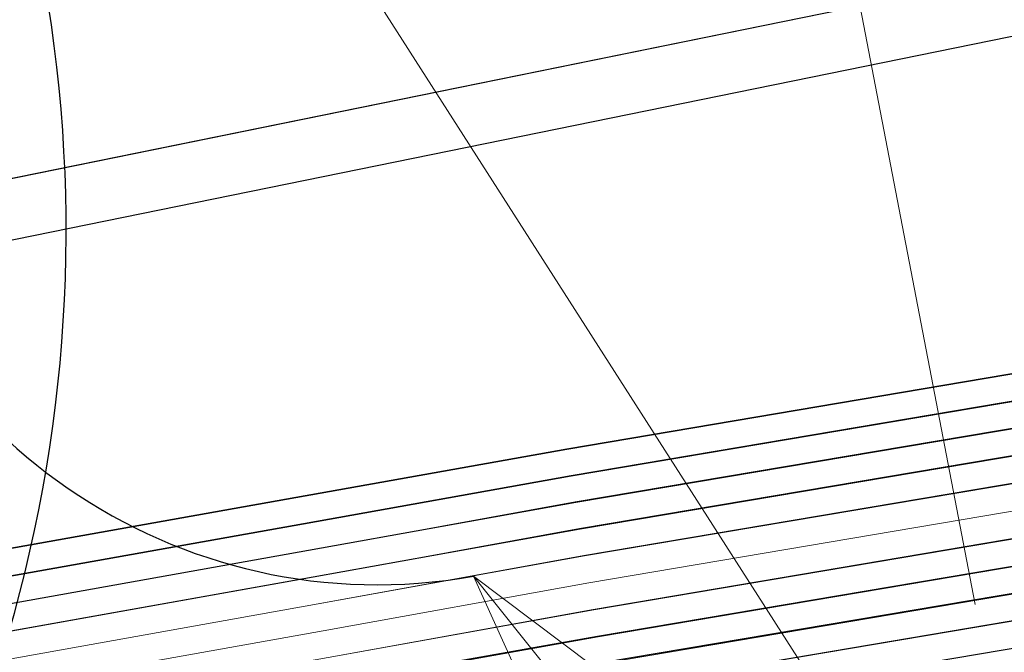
# Model space of a CAD drawing. Header units: metres. Extents: x -502 to 161, y -108 to 174.
# Tile 509 of 656: x -60.44 to -58.63, y -14.37 to -13.21. Entities that reach past the tile are written whole.
import ezdxf

# ---------------------------------------------------------------- set-up
doc = ezdxf.new("R2010")
doc.units = ezdxf.units.M
doc.header["$LTSCALE"] = 0.1
for name, color, linetype in [('BRI31-005.05-5p02-Koordinierung Lageplan 4. BA ZOB West 2022-06-15', 7, 'Continuous'), ('BRI31-005.06-5f07-Koordinierung Lageplan 4. BA ZOB Fernbusbahnh', 7, 'Continuous'), ('BRI31-005.07-5f08-Koordinierung Lageplan 4. BA Radstation - Seeterrasse 2023-05-31', 7, 'Continuous'), ('BRI32-005.02-5f05-Koordinierung Schemaplan 4 BA ZOB Teilbereich', 7, 'Continuous'), ('BRI32-005.03-5f06-Koordinierung Schemaplan 4 BA ZOB Teilbereich 2 Ost - Bahnhofsallee 2023-01-21', 7, 'Continuous')]:
    doc.layers.add(name, color=color, linetype=linetype)

# ---------------------------------------------------------------- blocks, each defined once
blk = doc.blocks.new('ALG_00093')
at = {"color": 1, "linetype": 'Continuous', "lineweight": 9, "true_color": 0xff0000, "transparency": 33554687, "flags": 128}
blk.add_lwpolyline([(0, 0), (0.3773, 0.09625), (0.3773, -0.09625), (0, 0)], dxfattribs=at)

msp = doc.modelspace()

# ---------------------------------------------------------------- linework, layer by layer
at = {"layer": 'BRI31-005.05-5p02-Koordinierung Lageplan 4. BA ZOB West 2022-06-15', "color": 6, "linetype": 'Continuous', "lineweight": 25, "true_color": 0xff00ff, "transparency": 33554687, "flags": 128}
for points in [[(-12.8197, -7.1584), (-13.0948, -7.1684), (-17.6753, -7.3484), (-25.0233, -7.7685), (-29.4119, -8.0888), (-36.588, -9.7298), (-36.8022, -9.7791), (-48.761, -11.229), (-54.8582, -12.3594), (-60.5568, -13.5195), (-72.2392, -15.9794), (-83.9386, -18.0493), (-95.7552, -20.2994), (-107.5641, -22.6294), (-119.3715, -24.8394), (-124.8625, -26.009), (-126.093, -26.1489), (-127.2478, -26.3291), (-138.8097, -28.3993), (-150.5411, -30.6494), (-156.6329, -31.8278), (-162.3974, -31.1788), (-174.3003, -29.339)], [(-174.3171, -29.4477), (-162.412, -31.2879), (-156.6285, -31.939), (-150.5203, -30.7574), (-138.7897, -28.5075), (-127.2296, -26.4376), (-126.0783, -26.2579), (-124.8448, -26.1177), (-119.3499, -24.9473), (-107.5433, -22.7374), (-95.7342, -20.4074), (-83.9188, -18.1575), (-72.2182, -16.0874), (-60.5345, -13.6272), (-54.8372, -12.4674), (-48.7444, -11.3378), (-36.7832, -9.8876), (-36.5634, -9.837), (-29.3955, -8.1979), (-25.0161, -7.8783), (-17.67, -7.4583), (-13.0906, -7.2783), (-12.8157, -7.2683)]]:
    msp.add_lwpolyline(points, dxfattribs=at)
at = {"layer": 'BRI31-005.05-5p02-Koordinierung Lageplan 4. BA ZOB West 2022-06-15', "color": 190, "linetype": 'Continuous', "lineweight": 35, "true_color": 0x7f00ff, "transparency": 33554687, "flags": 128}
for points in [[(-55.7007, -13.3634), (-59.4327, -13.9934), (-61.4087, -14.3464), (-62.2647, -14.4984), (-62.6667, -14.5974), (-62.8907, -14.7334), (-63.5967, -15.2334), (-64.4177, -15.8004), (-64.8657, -15.8864), (-69.7037, -16.7484), (-75.4637, -17.6884), (-81.7337, -18.6534), (-88.9077, -20.0034), (-93.6827, -20.7334), (-98.9647, -21.6334), (-104.5957, -22.9234), (-121.8907, -26.2934), (-126.8117, -27.2034), (-150.4477, -31.7134), (-157.1307, -33.0134), (-162.7687, -32.1234), (-174.7807, -30.4434), (-178.1477, -29.6134), (-179.1357, -29.4334)], [(-55.6927, -13.4124), (-59.4247, -14.0424), (-59.9157, -14.1304), (-61.3997, -14.3954), (-62.2547, -14.5474), (-62.6477, -14.6444), (-62.8637, -14.7754), (-63.5677, -15.2744), (-64.3977, -15.8474), (-64.8567, -15.9354), (-69.6957, -16.7974), (-75.4547, -17.7374), (-81.7247, -18.7024), (-88.8997, -20.0524), (-93.6747, -20.7824), (-98.9547, -21.6824)]]:
    msp.add_lwpolyline(points, dxfattribs=at)
at = {"layer": 'BRI31-005.05-5p02-Koordinierung Lageplan 4. BA ZOB West 2022-06-15', "color": 250, "linetype": 'Continuous', "lineweight": 25, "true_color": 0x333333, "transparency": 33554687, "flags": 128}
for points in [[(-55.6847, -13.4614), (-59.4167, -14.0914), (-59.9067, -14.1794), (-61.3907, -14.4444), (-62.2447, -14.5964), (-62.6287, -14.6914), (-62.8367, -14.8174), (-63.5387, -15.3154), (-64.3777, -15.8944), (-64.8477, -15.9844), (-69.6877, -16.8464), (-75.4457, -17.7864), (-81.7157, -18.7514), (-88.8917, -20.1014), (-93.6667, -20.8314), (-98.9447, -21.7314)], [(-55.6767, -13.5104), (-59.4087, -14.1404), (-59.8977, -14.2284), (-61.3817, -14.4934), (-62.2347, -14.6454), (-62.6097, -14.7384), (-62.8097, -14.8594), (-63.5097, -15.3564), (-64.3577, -15.9414), (-64.8387, -16.0334), (-69.6797, -16.8954), (-75.4367, -17.8354), (-81.7067, -18.8004), (-88.8837, -20.1504), (-93.6587, -20.8804), (-98.9347, -21.7804)], [(-179.1357, -29.7394), (-178.2047, -29.9074), (-176.5237, -30.3244), (-174.8367, -30.8434), (-162.8247, -32.5154), (-157.1227, -33.4214), (-150.6707, -32.1644), (-150.3757, -32.1054), (-126.7397, -27.5954), (-121.8107, -26.6854), (-104.5117, -23.3154), (-93.6067, -21.1744), (-88.8337, -20.4444), (-81.6527, -19.0944), (-75.3827, -18.1294), (-69.6317, -17.1894), (-64.2647, -16.2324), (-63.2977, -15.6984), (-62.6077, -15.0894), (-62.1947, -14.8414), (-59.6597, -14.3864), (-59.3767, -14.3364), (-55.6447, -13.7064)], [(-55.6367, -13.7554), (-59.3687, -14.3854), (-59.6507, -14.4354), (-62.1767, -14.8894), (-62.5777, -15.1304), (-63.2687, -15.7394), (-64.2477, -16.2804), (-69.6237, -17.2384), (-75.3737, -18.1784), (-81.6437, -19.1434), (-88.8257, -20.4934), (-93.5977, -21.2234), (-104.5017, -23.3644), (-121.8007, -26.7344), (-126.7307, -27.6444), (-150.3667, -32.1544), (-150.6607, -32.2134), (-157.1217, -33.4724), (-162.8317, -32.5644), (-174.8437, -30.8934), (-176.5357, -30.3734), (-178.2147, -29.9564), (-179.1357, -29.7904)], [(-55.6287, -13.8044), (-59.3607, -14.4344), (-59.6427, -14.4844), (-62.1587, -14.9374), (-62.5477, -15.1714), (-63.2397, -15.7804), (-64.2307, -16.3284), (-69.6157, -17.2874), (-75.3647, -18.2274), (-81.6347, -19.1924), (-88.8177, -20.5424), (-93.5887, -21.2724), (-104.4917, -23.4134), (-121.7907, -26.7834), (-126.7217, -27.6934), (-150.3577, -32.2034), (-150.6507, -32.2624), (-157.1207, -33.5234), (-162.8387, -32.6134), (-174.8507, -30.9434), (-176.5477, -30.4224), (-178.2247, -30.0054), (-179.1357, -29.8414)], [(-55.6207, -13.8534), (-59.3527, -14.4834), (-59.6277, -14.5324), (-62.1407, -14.9854), (-62.5177, -15.2124), (-63.2107, -15.8214), (-64.2137, -16.3764), (-69.6077, -17.3364), (-75.3557, -18.2764), (-81.6257, -19.2414), (-88.8097, -20.5914), (-93.5797, -21.3214), (-104.4817, -23.4624), (-121.7807, -26.8324), (-126.7127, -27.7424), (-150.3487, -32.2524), (-150.6407, -32.3114), (-157.1197, -33.5744), (-162.8457, -32.6624), (-174.8577, -30.9934), (-176.5597, -30.4714), (-178.2347, -30.0544), (-179.1357, -29.8924)]]:
    msp.add_lwpolyline(points, dxfattribs=at)
at = {"layer": 'BRI31-005.05-5p02-Koordinierung Lageplan 4. BA ZOB West 2022-06-15', "color": 116, "linetype": 'Continuous', "lineweight": 13, "true_color": 0x007f3f, "transparency": 33554687, "flags": 128}
for points in [[(-98.8977, -21.7234), (-93.6667, -20.8304), (-88.8927, -20.1004), (-81.7147, -18.7504), (-75.4437, -17.7854), (-69.6887, -16.8454), (-64.8477, -15.9844), (-64.3767, -15.8944), (-63.5377, -15.3154), (-62.8377, -14.8174), (-62.6297, -14.6924), (-62.2457, -14.5964), (-61.3907, -14.4444), (-59.9067, -14.1794), (-59.4177, -14.0904), (-55.6847, -13.4604)], [(-98.9347, -21.7804), (-93.6587, -20.8794), (-88.8847, -20.1494), (-81.7057, -18.7994), (-75.4347, -17.8344), (-69.6807, -16.8944), (-64.8387, -16.0334), (-64.3567, -15.9414), (-63.5087, -15.3564), (-62.8107, -14.8594), (-62.6107, -14.7394), (-62.2357, -14.6454), (-61.3817, -14.4934), (-59.8977, -14.2284), (-59.4097, -14.1394), (-55.6767, -13.5094)], [(-55.6527, -13.6584), (-59.3837, -14.2884), (-59.8707, -14.3754), (-61.3547, -14.6404), (-62.2037, -14.7924), (-62.5517, -14.8784), (-62.7277, -14.9854), (-63.4237, -15.4794), (-64.2987, -16.0824), (-64.8117, -16.1804), (-69.6547, -17.0434), (-75.4117, -17.9834), (-81.6807, -18.9484), (-88.8587, -20.2984), (-93.6347, -21.0284), (-98.8577, -21.9194)], [(-55.6447, -13.7074), (-59.3757, -14.3374), (-59.8617, -14.4244), (-61.3457, -14.6894), (-62.1937, -14.8414), (-62.5327, -14.9254), (-62.7007, -15.0274), (-63.3947, -15.5204), (-64.2787, -16.1294), (-64.8027, -16.2294), (-69.6467, -17.0924), (-75.4027, -18.0324), (-81.6717, -18.9974), (-88.8507, -20.3474), (-93.6267, -21.0774), (-98.8947, -21.9764)]]:
    msp.add_lwpolyline(points, dxfattribs=at)
at = {"layer": 'BRI31-005.05-5p02-Koordinierung Lageplan 4. BA ZOB West 2022-06-15', "color": 251, "linetype": 'Continuous', "lineweight": 13, "true_color": 0x5b5b5b, "transparency": 33554687, "flags": 128}
for points in [[(-55.6687, -13.5594), (-59.4007, -14.1894), (-59.8887, -14.2774), (-61.3727, -14.5424), (-62.2247, -14.6944), (-62.5907, -14.7854), (-62.7827, -14.9014), (-63.4807, -15.3974), (-64.3377, -15.9884), (-64.8297, -16.0824), (-69.6717, -16.9444), (-75.4277, -17.8844), (-81.6977, -18.8494), (-88.8757, -20.1994), (-93.6507, -20.9294), (-98.8777, -21.8214)], [(-55.6607, -13.6084), (-59.3927, -14.2384), (-59.8797, -14.3264), (-61.3637, -14.5914), (-62.2147, -14.7434), (-62.5717, -14.8324), (-62.7557, -14.9434), (-63.4517, -15.4384), (-64.3177, -16.0354), (-64.8207, -16.1314), (-69.6637, -16.9934), (-75.4187, -17.9334), (-81.6887, -18.8984), (-88.8677, -20.2484), (-93.6427, -20.9784), (-98.9147, -21.8784)]]:
    msp.add_lwpolyline(points, dxfattribs=at)
at = {"layer": 'BRI31-005.06-5f07-Koordinierung Lageplan 4. BA ZOB Fernbusbahnh', "color": 190, "linetype": 'Continuous', "lineweight": 30, "true_color": 0x7f00ff, "transparency": 33554687, "flags": 128}
for points in [[(-55.7007, -13.3634), (-59.4327, -13.9934), (-61.4087, -14.3464), (-62.2647, -14.4984), (-62.6667, -14.5974), (-62.8907, -14.7334), (-63.5967, -15.2334), (-64.4177, -15.8004), (-64.8657, -15.8864), (-69.7037, -16.7484), (-75.4637, -17.6884), (-81.7337, -18.6534), (-88.9077, -20.0034), (-93.6827, -20.7334), (-98.9647, -21.6334), (-104.5957, -22.9234), (-121.8907, -26.2934), (-126.8117, -27.2034), (-150.4477, -31.7134), (-157.1307, -33.0134), (-162.7687, -32.1234), (-174.7807, -30.4434), (-178.1477, -29.6134), (-179.1357, -29.4334)], [(-55.6927, -13.4124), (-59.4247, -14.0424), (-59.9157, -14.1304), (-61.3997, -14.3954), (-62.2547, -14.5474), (-62.6477, -14.6444), (-62.8637, -14.7754), (-63.5677, -15.2744), (-64.3977, -15.8474), (-64.8567, -15.9354), (-69.6957, -16.7974), (-75.4547, -17.7374), (-81.7247, -18.7024), (-88.8997, -20.0524), (-93.6747, -20.7824), (-98.9547, -21.6824)]]:
    msp.add_lwpolyline(points, dxfattribs=at)
at = {"layer": 'BRI31-005.06-5f07-Koordinierung Lageplan 4. BA ZOB Fernbusbahnh', "color": 250, "linetype": 'Continuous', "lineweight": 20, "true_color": 0x333333, "transparency": 33554687, "flags": 128}
for points in [[(-55.6847, -13.4614), (-59.4167, -14.0914), (-59.9067, -14.1794), (-61.3907, -14.4444), (-62.2447, -14.5964), (-62.6287, -14.6914), (-62.8367, -14.8174), (-63.5387, -15.3154), (-64.3777, -15.8944), (-64.8477, -15.9844), (-69.6877, -16.8464), (-75.4457, -17.7864), (-81.7157, -18.7514), (-88.8917, -20.1014), (-93.6667, -20.8314), (-98.9447, -21.7314)], [(-55.6767, -13.5104), (-59.4087, -14.1404), (-59.8977, -14.2284), (-61.3817, -14.4934), (-62.2347, -14.6454), (-62.6097, -14.7384), (-62.8097, -14.8594), (-63.5097, -15.3564), (-64.3577, -15.9414), (-64.8387, -16.0334), (-69.6797, -16.8954), (-75.4367, -17.8354), (-81.7067, -18.8004), (-88.8837, -20.1504), (-93.6587, -20.8804), (-98.9347, -21.7804)], [(-179.1357, -29.7394), (-178.2047, -29.9074), (-176.5237, -30.3244), (-174.8367, -30.8434), (-162.8247, -32.5154), (-157.1227, -33.4214), (-150.6707, -32.1644), (-150.3757, -32.1054), (-126.7397, -27.5954), (-121.8107, -26.6854), (-104.5117, -23.3154), (-93.6067, -21.1744), (-88.8337, -20.4444), (-81.6527, -19.0944), (-75.3827, -18.1294), (-69.6317, -17.1894), (-64.2647, -16.2324), (-63.2977, -15.6984), (-62.6077, -15.0894), (-62.1947, -14.8414), (-59.6597, -14.3864), (-59.3767, -14.3364), (-55.6447, -13.7064)], [(-55.6367, -13.7554), (-59.3687, -14.3854), (-59.6507, -14.4354), (-62.1767, -14.8894), (-62.5777, -15.1304), (-63.2687, -15.7394), (-64.2477, -16.2804), (-69.6237, -17.2384), (-75.3737, -18.1784), (-81.6437, -19.1434), (-88.8257, -20.4934), (-93.5977, -21.2234), (-104.5017, -23.3644), (-121.8007, -26.7344), (-126.7307, -27.6444), (-150.3667, -32.1544), (-150.6607, -32.2134), (-157.1217, -33.4724), (-162.8317, -32.5644), (-174.8437, -30.8934), (-176.5357, -30.3734), (-178.2147, -29.9564), (-179.1357, -29.7904)], [(-55.6287, -13.8044), (-59.3607, -14.4344), (-59.6427, -14.4844), (-62.1587, -14.9374), (-62.5477, -15.1714), (-63.2397, -15.7804), (-64.2307, -16.3284), (-69.6157, -17.2874), (-75.3647, -18.2274), (-81.6347, -19.1924), (-88.8177, -20.5424), (-93.5887, -21.2724), (-104.4917, -23.4134), (-121.7907, -26.7834), (-126.7217, -27.6934), (-150.3577, -32.2034), (-150.6507, -32.2624), (-157.1207, -33.5234), (-162.8387, -32.6134), (-174.8507, -30.9434), (-176.5477, -30.4224), (-178.2247, -30.0054), (-179.1357, -29.8414)], [(-55.6207, -13.8534), (-59.3527, -14.4834), (-59.6277, -14.5324), (-62.1407, -14.9854), (-62.5177, -15.2124), (-63.2107, -15.8214), (-64.2137, -16.3764), (-69.6077, -17.3364), (-75.3557, -18.2764), (-81.6257, -19.2414), (-88.8097, -20.5914), (-93.5797, -21.3214), (-104.4817, -23.4624), (-121.7807, -26.8324), (-126.7127, -27.7424), (-150.3487, -32.2524), (-150.6407, -32.3114), (-157.1197, -33.5744), (-162.8457, -32.6624), (-174.8577, -30.9934), (-176.5597, -30.4714), (-178.2347, -30.0544), (-179.1357, -29.8924)]]:
    msp.add_lwpolyline(points, dxfattribs=at)
at = {"layer": 'BRI31-005.07-5f08-Koordinierung Lageplan 4. BA Radstation - Seeterrasse 2023-05-31', "color": 32, "linetype": 'Continuous', "lineweight": 30, "true_color": 0xcc6600, "transparency": 33554687, "flags": 128}
msp.add_lwpolyline([(-59.6465, -1.5998), (-59.5201, -2.2272), (-59.5201, -2.2272, 0.018975), (-59.4025, -2.7151), (-59.4025, -2.7151, -0.057543), (-59.3232, -3.2076), (-59.3232, -3.2076, -0.053117), (-59.404, -4.5199), (-59.404, -4.5199), (-59.637, -5.9013, -0.048914), (-59.7764, -6.4146), (-60.4198, -8.1086), (-60.4198, -8.1086, 0.029582), (-60.5444, -8.5062), (-60.5444, -8.5062), (-60.9032, -9.9432), (-60.9032, -9.9432, 0.044142), (-61.0746, -11.0299), (-61.0746, -11.0299, 0.063927), (-61.0095, -12.1234), (-60.7624, -13.4282, 0.411162), (-59.6041, -14.2265)], format="xyb", dxfattribs=at)
msp.add_lwpolyline([(-59.6465, -1.5998), (-59.5201, -2.2272), (-59.5201, -2.2272, 0.018975), (-59.4025, -2.7151), (-59.4025, -2.7151, -0.057543), (-59.3232, -3.2076), (-59.3232, -3.2076, -0.053117), (-59.404, -4.5199), (-59.404, -4.5199), (-59.637, -5.9013, -0.048914), (-59.7764, -6.4146), (-60.4198, -8.1086), (-60.4198, -8.1086, 0.029582), (-60.5444, -8.5062), (-60.5444, -8.5062), (-60.9032, -9.9432), (-60.9032, -9.9432, 0.044142), (-61.0746, -11.0299), (-61.0746, -11.0299, 0.063927), (-61.0095, -12.1234), (-60.7624, -13.4282, 0.411162), (-59.6041, -14.2265)], format="xyb", dxfattribs=at)
at = {"layer": 'BRI32-005.02-5f05-Koordinierung Schemaplan 4 BA ZOB Teilbereich', "color": 6, "linetype": 'Continuous', "lineweight": 25, "true_color": 0xff00ff, "transparency": 33554687, "flags": 128}
for points in [[(-12.8197, -7.1584), (-13.0948, -7.1684), (-17.6753, -7.3484), (-25.0233, -7.7685), (-29.4119, -8.0888), (-36.588, -9.7298), (-36.8022, -9.7791), (-48.761, -11.229), (-54.8582, -12.3594), (-60.5568, -13.5195), (-72.2392, -15.9794), (-83.9386, -18.0493), (-95.7552, -20.2994), (-107.5641, -22.6294), (-119.3715, -24.8394), (-124.8625, -26.009), (-126.093, -26.1489), (-127.2478, -26.3291), (-138.8097, -28.3993), (-150.5411, -30.6494), (-156.6329, -31.8278), (-162.3974, -31.1788), (-174.3003, -29.339)], [(-174.3171, -29.4477), (-162.412, -31.2879), (-156.6285, -31.939), (-150.5203, -30.7574), (-138.7897, -28.5075), (-127.2296, -26.4376), (-126.0783, -26.2579), (-124.8448, -26.1177), (-119.3499, -24.9473), (-107.5433, -22.7374), (-95.7342, -20.4074), (-83.9188, -18.1575), (-72.2182, -16.0874), (-60.5345, -13.6272), (-54.8372, -12.4674), (-48.7444, -11.3378), (-36.7832, -9.8876), (-36.5634, -9.837), (-29.3955, -8.1979), (-25.0161, -7.8783), (-17.67, -7.4583), (-13.0906, -7.2783), (-12.8157, -7.2683)]]:
    msp.add_lwpolyline(points, dxfattribs=at)
at = {"layer": 'BRI32-005.02-5f05-Koordinierung Schemaplan 4 BA ZOB Teilbereich', "color": 190, "linetype": 'Continuous', "lineweight": 35, "true_color": 0x7f00ff, "transparency": 33554687, "flags": 128}
for points in [[(-55.7007, -13.3634), (-59.4327, -13.9934), (-61.4087, -14.3464), (-62.2647, -14.4984), (-62.6667, -14.5974), (-62.8907, -14.7334), (-63.5967, -15.2334), (-64.4177, -15.8004), (-64.8657, -15.8864), (-69.7037, -16.7484), (-75.4637, -17.6884), (-81.7337, -18.6534), (-88.9077, -20.0034), (-93.6827, -20.7334), (-98.9647, -21.6334), (-104.5957, -22.9234), (-121.8907, -26.2934), (-126.8117, -27.2034), (-150.4477, -31.7134), (-157.1307, -33.0134), (-162.7687, -32.1234), (-174.7807, -30.4434), (-178.1477, -29.6134), (-179.1357, -29.4334)], [(-55.6927, -13.4124), (-59.4247, -14.0424), (-59.9157, -14.1304), (-61.3997, -14.3954), (-62.2547, -14.5474), (-62.6477, -14.6444), (-62.8637, -14.7754), (-63.5677, -15.2744), (-64.3977, -15.8474), (-64.8567, -15.9354), (-69.6957, -16.7974), (-75.4547, -17.7374), (-81.7247, -18.7024), (-88.8997, -20.0524), (-93.6747, -20.7824), (-98.9547, -21.6824)]]:
    msp.add_lwpolyline(points, dxfattribs=at)
at = {"layer": 'BRI32-005.02-5f05-Koordinierung Schemaplan 4 BA ZOB Teilbereich', "color": 250, "linetype": 'Continuous', "lineweight": 25, "true_color": 0x333333, "transparency": 33554687, "flags": 128}
for points in [[(-55.6847, -13.4614), (-59.4167, -14.0914), (-59.9067, -14.1794), (-61.3907, -14.4444), (-62.2447, -14.5964), (-62.6287, -14.6914), (-62.8367, -14.8174), (-63.5387, -15.3154), (-64.3777, -15.8944), (-64.8477, -15.9844), (-69.6877, -16.8464), (-75.4457, -17.7864), (-81.7157, -18.7514), (-88.8917, -20.1014), (-93.6667, -20.8314), (-98.9447, -21.7314)], [(-55.6767, -13.5104), (-59.4087, -14.1404), (-59.8977, -14.2284), (-61.3817, -14.4934), (-62.2347, -14.6454), (-62.6097, -14.7384), (-62.8097, -14.8594), (-63.5097, -15.3564), (-64.3577, -15.9414), (-64.8387, -16.0334), (-69.6797, -16.8954), (-75.4367, -17.8354), (-81.7067, -18.8004), (-88.8837, -20.1504), (-93.6587, -20.8804), (-98.9347, -21.7804)], [(-179.1357, -29.7394), (-178.2047, -29.9074), (-176.5237, -30.3244), (-174.8367, -30.8434), (-162.8247, -32.5154), (-157.1227, -33.4214), (-150.6707, -32.1644), (-150.3757, -32.1054), (-126.7397, -27.5954), (-121.8107, -26.6854), (-104.5117, -23.3154), (-93.6067, -21.1744), (-88.8337, -20.4444), (-81.6527, -19.0944), (-75.3827, -18.1294), (-69.6317, -17.1894), (-64.2647, -16.2324), (-63.2977, -15.6984), (-62.6077, -15.0894), (-62.1947, -14.8414), (-59.6597, -14.3864), (-59.3767, -14.3364), (-55.6447, -13.7064)], [(-55.6367, -13.7554), (-59.3687, -14.3854), (-59.6507, -14.4354), (-62.1767, -14.8894), (-62.5777, -15.1304), (-63.2687, -15.7394), (-64.2477, -16.2804), (-69.6237, -17.2384), (-75.3737, -18.1784), (-81.6437, -19.1434), (-88.8257, -20.4934), (-93.5977, -21.2234), (-104.5017, -23.3644), (-121.8007, -26.7344), (-126.7307, -27.6444), (-150.3667, -32.1544), (-150.6607, -32.2134), (-157.1217, -33.4724), (-162.8317, -32.5644), (-174.8437, -30.8934), (-176.5357, -30.3734), (-178.2147, -29.9564), (-179.1357, -29.7904)], [(-55.6287, -13.8044), (-59.3607, -14.4344), (-59.6427, -14.4844), (-62.1587, -14.9374), (-62.5477, -15.1714), (-63.2397, -15.7804), (-64.2307, -16.3284), (-69.6157, -17.2874), (-75.3647, -18.2274), (-81.6347, -19.1924), (-88.8177, -20.5424), (-93.5887, -21.2724), (-104.4917, -23.4134), (-121.7907, -26.7834), (-126.7217, -27.6934), (-150.3577, -32.2034), (-150.6507, -32.2624), (-157.1207, -33.5234), (-162.8387, -32.6134), (-174.8507, -30.9434), (-176.5477, -30.4224), (-178.2247, -30.0054), (-179.1357, -29.8414)], [(-55.6207, -13.8534), (-59.3527, -14.4834), (-59.6277, -14.5324), (-62.1407, -14.9854), (-62.5177, -15.2124), (-63.2107, -15.8214), (-64.2137, -16.3764), (-69.6077, -17.3364), (-75.3557, -18.2764), (-81.6257, -19.2414), (-88.8097, -20.5914), (-93.5797, -21.3214), (-104.4817, -23.4624), (-121.7807, -26.8324), (-126.7127, -27.7424), (-150.3487, -32.2524), (-150.6407, -32.3114), (-157.1197, -33.5744), (-162.8457, -32.6624), (-174.8577, -30.9934), (-176.5597, -30.4714), (-178.2347, -30.0544), (-179.1357, -29.8924)]]:
    msp.add_lwpolyline(points, dxfattribs=at)
at = {"layer": 'BRI32-005.02-5f05-Koordinierung Schemaplan 4 BA ZOB Teilbereich', "color": 116, "linetype": 'Continuous', "lineweight": 13, "true_color": 0x007f3f, "transparency": 33554687, "flags": 128}
for points in [[(-98.8977, -21.7234), (-93.6667, -20.8304), (-88.8927, -20.1004), (-81.7147, -18.7504), (-75.4437, -17.7854), (-69.6887, -16.8454), (-64.8477, -15.9844), (-64.3767, -15.8944), (-63.5377, -15.3154), (-62.8377, -14.8174), (-62.6297, -14.6924), (-62.2457, -14.5964), (-61.3907, -14.4444), (-59.9067, -14.1794), (-59.4177, -14.0904), (-55.6847, -13.4604)], [(-98.9347, -21.7804), (-93.6587, -20.8794), (-88.8847, -20.1494), (-81.7057, -18.7994), (-75.4347, -17.8344), (-69.6807, -16.8944), (-64.8387, -16.0334), (-64.3567, -15.9414), (-63.5087, -15.3564), (-62.8107, -14.8594), (-62.6107, -14.7394), (-62.2357, -14.6454), (-61.3817, -14.4934), (-59.8977, -14.2284), (-59.4097, -14.1394), (-55.6767, -13.5094)], [(-97.8377, -17.4674), (-97.1877, -21.0354), (-96.9687, -21.3424), (-96.6307, -21.4384), (-93.6507, -20.9284), (-88.8767, -20.1984), (-81.6967, -18.8484), (-75.4257, -17.8834), (-69.6727, -16.9434), (-64.8297, -16.0824), (-64.3367, -15.9884), (-63.4797, -15.3974), (-62.7837, -14.9014), (-62.5917, -14.7864), (-62.2257, -14.6944), (-61.3727, -14.5424), (-59.8887, -14.2774), (-59.4017, -14.1884), (-55.6687, -13.5584)], [(-55.6527, -13.6584), (-59.3837, -14.2884), (-59.8707, -14.3754), (-61.3547, -14.6404), (-62.2037, -14.7924), (-62.5517, -14.8784), (-62.7277, -14.9854), (-63.4237, -15.4794), (-64.2987, -16.0824), (-64.8117, -16.1804), (-69.6547, -17.0434), (-75.4117, -17.9834), (-81.6807, -18.9484), (-88.8587, -20.2984), (-93.6347, -21.0284), (-98.8577, -21.9194)], [(-55.6447, -13.7074), (-59.3757, -14.3374), (-59.8617, -14.4244), (-61.3457, -14.6894), (-62.1937, -14.8414), (-62.5327, -14.9254), (-62.7007, -15.0274), (-63.3947, -15.5204), (-64.2787, -16.1294), (-64.8027, -16.2294), (-69.6467, -17.0924), (-75.4027, -18.0324), (-81.6717, -18.9974), (-88.8507, -20.3474), (-93.6267, -21.0774), (-98.8947, -21.9764)], [(-55.6367, -13.7564), (-59.3677, -14.3864), (-59.8527, -14.4734), (-61.3367, -14.7384), (-62.1837, -14.8904), (-62.5137, -14.9724), (-62.6737, -15.0694), (-63.3657, -15.5614), (-64.2587, -16.1764), (-64.7937, -16.2784), (-69.6387, -17.1414), (-75.3937, -18.0814), (-81.6627, -19.0464), (-88.8427, -20.3964), (-93.6187, -21.1264), (-96.6407, -21.6424), (-97.0907, -21.5164), (-97.3757, -21.1154), (-98.0337, -17.5034), (-97.8377, -17.4674)]]:
    msp.add_lwpolyline(points, dxfattribs=at)
at = {"layer": 'BRI32-005.02-5f05-Koordinierung Schemaplan 4 BA ZOB Teilbereich', "color": 251, "linetype": 'Continuous', "lineweight": 13, "true_color": 0x5b5b5b, "transparency": 33554687, "flags": 128}
for points in [[(-55.6687, -13.5594), (-59.4007, -14.1894), (-59.8887, -14.2774), (-61.3727, -14.5424), (-62.2247, -14.6944), (-62.5907, -14.7854), (-62.7827, -14.9014), (-63.4807, -15.3974), (-64.3377, -15.9884), (-64.8297, -16.0824), (-69.6717, -16.9444), (-75.4277, -17.8844), (-81.6977, -18.8494), (-88.8757, -20.1994), (-93.6507, -20.9294), (-98.8777, -21.8214)], [(-55.6607, -13.6084), (-59.3927, -14.2384), (-59.8797, -14.3264), (-61.3637, -14.5914), (-62.2147, -14.7434), (-62.5717, -14.8324), (-62.7557, -14.9434), (-63.4517, -15.4384), (-64.3177, -16.0354), (-64.8207, -16.1314), (-69.6637, -16.9934), (-75.4187, -17.9334), (-81.6887, -18.8984), (-88.8677, -20.2484), (-93.6427, -20.9784), (-98.9147, -21.8784)], [(-97.9357, -17.4854), (-97.2817, -21.0754), (-97.0297, -21.4294), (-96.6357, -21.5404), (-93.6347, -21.0274), (-88.8597, -20.2974), (-81.6797, -18.9474), (-75.4097, -17.9824), (-69.6557, -17.0424), (-64.8117, -16.1804), (-64.2977, -16.0824), (-63.4227, -15.4794), (-62.7287, -14.9854), (-62.5527, -14.8794), (-62.2047, -14.7924), (-61.3547, -14.6404), (-59.8707, -14.3754), (-59.3847, -14.2874), (-55.6527, -13.6574)]]:
    msp.add_lwpolyline(points, dxfattribs=at)
at = {"layer": 'BRI32-005.03-5f06-Koordinierung Schemaplan 4 BA ZOB Teilbereich 2 Ost - Bahnhofsallee 2023-01-21', "color": 1, "linetype": 'Continuous', "lineweight": 13, "true_color": 0xff0000, "transparency": 33554687}
for p, q in [((-59.2425, -11.3725), (-58.6844, -14.2783)), ((-60.1756, -12.5526), (-58.7426, -14.7931)), ((-59.6041, -14.2265), (-54.3802, -20.7323))]:
    msp.add_line(p, q, dxfattribs=at)
at = {"layer": 'BRI32-005.03-5f06-Koordinierung Schemaplan 4 BA ZOB Teilbereich 2 Ost - Bahnhofsallee 2023-01-21', "color": 32, "linetype": 'Continuous', "lineweight": 30, "true_color": 0xcc6600, "transparency": 33554687, "flags": 128}
msp.add_lwpolyline([(-59.6465, -1.5998), (-59.5201, -2.2272), (-59.5201, -2.2272, 0.018975), (-59.4025, -2.7151), (-59.4025, -2.7151, -0.057543), (-59.3232, -3.2076), (-59.3232, -3.2076, -0.053117), (-59.404, -4.5199), (-59.404, -4.5199), (-59.637, -5.9013, -0.048914), (-59.7764, -6.4146), (-60.4198, -8.1086), (-60.4198, -8.1086, 0.029582), (-60.5444, -8.5062), (-60.5444, -8.5062), (-60.9032, -9.9432), (-60.9032, -9.9432, 0.044142), (-61.0746, -11.0299), (-61.0746, -11.0299, 0.063927), (-61.0095, -12.1234), (-60.7624, -13.4282, 0.411162), (-59.6041, -14.2265)], format="xyb", dxfattribs=at)
at = {"layer": 'BRI32-005.03-5f06-Koordinierung Schemaplan 4 BA ZOB Teilbereich 2 Ost - Bahnhofsallee 2023-01-21', "color": 6, "linetype": 'Continuous', "lineweight": 20, "true_color": 0xff00ff, "transparency": 33554687, "flags": 128}
for points in [[(-12.8197, -7.1584), (-13.0948, -7.1684), (-17.6753, -7.3484), (-25.0233, -7.7685), (-29.4119, -8.0888), (-36.588, -9.7298), (-36.8022, -9.7791), (-48.761, -11.229), (-54.8582, -12.3594), (-60.5568, -13.5195), (-72.2392, -15.9794), (-83.9386, -18.0493), (-95.7552, -20.2994), (-107.5641, -22.6294), (-119.3715, -24.8394), (-124.8625, -26.009), (-126.093, -26.1489), (-127.2478, -26.3291), (-138.8097, -28.3993), (-150.5411, -30.6494), (-156.6329, -31.8278), (-162.3974, -31.1788), (-174.3003, -29.339)], [(-174.3171, -29.4477), (-162.412, -31.2879), (-156.6285, -31.939), (-150.5203, -30.7574), (-138.7897, -28.5075), (-127.2296, -26.4376), (-126.0783, -26.2579), (-124.8448, -26.1177), (-119.3499, -24.9473), (-107.5433, -22.7374), (-95.7342, -20.4074), (-83.9188, -18.1575), (-72.2182, -16.0874), (-60.5345, -13.6272), (-54.8372, -12.4674), (-48.7444, -11.3378), (-36.7832, -9.8876), (-36.5634, -9.837), (-29.3955, -8.1979), (-25.0161, -7.8783), (-17.67, -7.4583), (-13.0906, -7.2783), (-12.8157, -7.2683)]]:
    msp.add_lwpolyline(points, dxfattribs=at)
at = {"layer": 'BRI32-005.03-5f06-Koordinierung Schemaplan 4 BA ZOB Teilbereich 2 Ost - Bahnhofsallee 2023-01-21', "color": 7, "linetype": 'Continuous', "lineweight": 30, "transparency": 33554687, "flags": 128}
msp.add_lwpolyline([(-60.496, -16.0453), (-60.5552, -15.5694), (-60.5552, -15.5694, -0.102152), (-60.4563, -14.3319), (-60.4563, -14.3319, 0.118177), (-60.397, -13.1005), (-60.49, -12.6092)], format="xyb", dxfattribs=at)
at = {"layer": 'BRI32-005.03-5f06-Koordinierung Schemaplan 4 BA ZOB Teilbereich 2 Ost - Bahnhofsallee 2023-01-21', "color": 190, "linetype": 'Continuous', "lineweight": 30, "true_color": 0x7f00ff, "transparency": 33554687, "flags": 128}
for points in [[(-55.7007, -13.3634), (-59.4327, -13.9934), (-61.4087, -14.3464), (-62.2647, -14.4984), (-62.6667, -14.5974), (-62.8907, -14.7334), (-63.5967, -15.2334), (-64.4177, -15.8004), (-64.8657, -15.8864), (-69.7037, -16.7484), (-75.4637, -17.6884), (-81.7337, -18.6534), (-88.9077, -20.0034), (-93.6827, -20.7334), (-98.9647, -21.6334), (-104.5957, -22.9234), (-121.8907, -26.2934), (-126.8117, -27.2034), (-150.4477, -31.7134), (-157.1307, -33.0134), (-162.7687, -32.1234), (-174.7807, -30.4434), (-178.1477, -29.6134), (-179.1357, -29.4334)], [(-55.6927, -13.4124), (-59.4247, -14.0424), (-59.9157, -14.1304), (-61.3997, -14.3954), (-62.2547, -14.5474), (-62.6477, -14.6444), (-62.8637, -14.7754), (-63.5677, -15.2744), (-64.3977, -15.8474), (-64.8567, -15.9354), (-69.6957, -16.7974), (-75.4547, -17.7374), (-81.7247, -18.7024), (-88.8997, -20.0524), (-93.6747, -20.7824), (-98.9547, -21.6824)]]:
    msp.add_lwpolyline(points, dxfattribs=at)
at = {"layer": 'BRI32-005.03-5f06-Koordinierung Schemaplan 4 BA ZOB Teilbereich 2 Ost - Bahnhofsallee 2023-01-21', "color": 250, "linetype": 'Continuous', "lineweight": 20, "true_color": 0x333333, "transparency": 33554687, "flags": 128}
for points in [[(-55.6847, -13.4614), (-59.4167, -14.0914), (-59.9067, -14.1794), (-61.3907, -14.4444), (-62.2447, -14.5964), (-62.6287, -14.6914), (-62.8367, -14.8174), (-63.5387, -15.3154), (-64.3777, -15.8944), (-64.8477, -15.9844), (-69.6877, -16.8464), (-75.4457, -17.7864), (-81.7157, -18.7514), (-88.8917, -20.1014), (-93.6667, -20.8314), (-98.9447, -21.7314)], [(-55.6767, -13.5104), (-59.4087, -14.1404), (-59.8977, -14.2284), (-61.3817, -14.4934), (-62.2347, -14.6454), (-62.6097, -14.7384), (-62.8097, -14.8594), (-63.5097, -15.3564), (-64.3577, -15.9414), (-64.8387, -16.0334), (-69.6797, -16.8954), (-75.4367, -17.8354), (-81.7067, -18.8004), (-88.8837, -20.1504), (-93.6587, -20.8804), (-98.9347, -21.7804)], [(-179.1357, -29.7394), (-178.2047, -29.9074), (-176.5237, -30.3244), (-174.8367, -30.8434), (-162.8247, -32.5154), (-157.1227, -33.4214), (-150.6707, -32.1644), (-150.3757, -32.1054), (-126.7397, -27.5954), (-121.8107, -26.6854), (-104.5117, -23.3154), (-93.6067, -21.1744), (-88.8337, -20.4444), (-81.6527, -19.0944), (-75.3827, -18.1294), (-69.6317, -17.1894), (-64.2647, -16.2324), (-63.2977, -15.6984), (-62.6077, -15.0894), (-62.1947, -14.8414), (-59.6597, -14.3864), (-59.3767, -14.3364), (-55.6447, -13.7064)], [(-55.6367, -13.7554), (-59.3687, -14.3854), (-59.6507, -14.4354), (-62.1767, -14.8894), (-62.5777, -15.1304), (-63.2687, -15.7394), (-64.2477, -16.2804), (-69.6237, -17.2384), (-75.3737, -18.1784), (-81.6437, -19.1434), (-88.8257, -20.4934), (-93.5977, -21.2234), (-104.5017, -23.3644), (-121.8007, -26.7344), (-126.7307, -27.6444), (-150.3667, -32.1544), (-150.6607, -32.2134), (-157.1217, -33.4724), (-162.8317, -32.5644), (-174.8437, -30.8934), (-176.5357, -30.3734), (-178.2147, -29.9564), (-179.1357, -29.7904)], [(-55.6287, -13.8044), (-59.3607, -14.4344), (-59.6427, -14.4844), (-62.1587, -14.9374), (-62.5477, -15.1714), (-63.2397, -15.7804), (-64.2307, -16.3284), (-69.6157, -17.2874), (-75.3647, -18.2274), (-81.6347, -19.1924), (-88.8177, -20.5424), (-93.5887, -21.2724), (-104.4917, -23.4134), (-121.7907, -26.7834), (-126.7217, -27.6934), (-150.3577, -32.2034), (-150.6507, -32.2624), (-157.1207, -33.5234), (-162.8387, -32.6134), (-174.8507, -30.9434), (-176.5477, -30.4224), (-178.2247, -30.0054), (-179.1357, -29.8414)], [(-55.6207, -13.8534), (-59.3527, -14.4834), (-59.6277, -14.5324), (-62.1407, -14.9854), (-62.5177, -15.2124), (-63.2107, -15.8214), (-64.2137, -16.3764), (-69.6077, -17.3364), (-75.3557, -18.2764), (-81.6257, -19.2414), (-88.8097, -20.5914), (-93.5797, -21.3214), (-104.4817, -23.4624), (-121.7807, -26.8324), (-126.7127, -27.7424), (-150.3487, -32.2524), (-150.6407, -32.3114), (-157.1197, -33.5744), (-162.8457, -32.6624), (-174.8577, -30.9934), (-176.5597, -30.4714), (-178.2347, -30.0544), (-179.1357, -29.8924)]]:
    msp.add_lwpolyline(points, dxfattribs=at)
at = {"layer": 'BRI32-005.03-5f06-Koordinierung Schemaplan 4 BA ZOB Teilbereich 2 Ost - Bahnhofsallee 2023-01-21', "color": 116, "linetype": 'Continuous', "lineweight": 9, "true_color": 0x007f3f, "transparency": 33554687, "flags": 128}
for points in [[(-98.8977, -21.7234), (-93.6667, -20.8304), (-88.8927, -20.1004), (-81.7147, -18.7504), (-75.4437, -17.7854), (-69.6887, -16.8454), (-64.8477, -15.9844), (-64.3767, -15.8944), (-63.5377, -15.3154), (-62.8377, -14.8174), (-62.6297, -14.6924), (-62.2457, -14.5964), (-61.3907, -14.4444), (-59.9067, -14.1794), (-59.4177, -14.0904), (-55.6847, -13.4604)], [(-98.9347, -21.7804), (-93.6587, -20.8794), (-88.8847, -20.1494), (-81.7057, -18.7994), (-75.4347, -17.8344), (-69.6807, -16.8944), (-64.8387, -16.0334), (-64.3567, -15.9414), (-63.5087, -15.3564), (-62.8107, -14.8594), (-62.6107, -14.7394), (-62.2357, -14.6454), (-61.3817, -14.4934), (-59.8977, -14.2284), (-59.4097, -14.1394), (-55.6767, -13.5094)], [(-97.8377, -17.4674), (-97.1877, -21.0354), (-96.9687, -21.3424), (-96.6307, -21.4384), (-93.6507, -20.9284), (-88.8767, -20.1984), (-81.6967, -18.8484), (-75.4257, -17.8834), (-69.6727, -16.9434), (-64.8297, -16.0824), (-64.3367, -15.9884), (-63.4797, -15.3974), (-62.7837, -14.9014), (-62.5917, -14.7864), (-62.2257, -14.6944), (-61.3727, -14.5424), (-59.8887, -14.2774), (-59.4017, -14.1884), (-55.6687, -13.5584)], [(-55.6527, -13.6584), (-59.3837, -14.2884), (-59.8707, -14.3754), (-61.3547, -14.6404), (-62.2037, -14.7924), (-62.5517, -14.8784), (-62.7277, -14.9854), (-63.4237, -15.4794), (-64.2987, -16.0824), (-64.8117, -16.1804), (-69.6547, -17.0434), (-75.4117, -17.9834), (-81.6807, -18.9484), (-88.8587, -20.2984), (-93.6347, -21.0284), (-98.8577, -21.9194)], [(-55.6447, -13.7074), (-59.3757, -14.3374), (-59.8617, -14.4244), (-61.3457, -14.6894), (-62.1937, -14.8414), (-62.5327, -14.9254), (-62.7007, -15.0274), (-63.3947, -15.5204), (-64.2787, -16.1294), (-64.8027, -16.2294), (-69.6467, -17.0924), (-75.4027, -18.0324), (-81.6717, -18.9974), (-88.8507, -20.3474), (-93.6267, -21.0774), (-98.8947, -21.9764)], [(-55.6367, -13.7564), (-59.3677, -14.3864), (-59.8527, -14.4734), (-61.3367, -14.7384), (-62.1837, -14.8904), (-62.5137, -14.9724), (-62.6737, -15.0694), (-63.3657, -15.5614), (-64.2587, -16.1764), (-64.7937, -16.2784), (-69.6387, -17.1414), (-75.3937, -18.0814), (-81.6627, -19.0464), (-88.8427, -20.3964), (-93.6187, -21.1264), (-96.6407, -21.6424), (-97.0907, -21.5164), (-97.3757, -21.1154), (-98.0337, -17.5034), (-97.8377, -17.4674)]]:
    msp.add_lwpolyline(points, dxfattribs=at)
at = {"layer": 'BRI32-005.03-5f06-Koordinierung Schemaplan 4 BA ZOB Teilbereich 2 Ost - Bahnhofsallee 2023-01-21', "color": 251, "linetype": 'Continuous', "lineweight": 9, "true_color": 0x5b5b5b, "transparency": 33554687, "flags": 128}
for points in [[(-55.6687, -13.5594), (-59.4007, -14.1894), (-59.8887, -14.2774), (-61.3727, -14.5424), (-62.2247, -14.6944), (-62.5907, -14.7854), (-62.7827, -14.9014), (-63.4807, -15.3974), (-64.3377, -15.9884), (-64.8297, -16.0824), (-69.6717, -16.9444), (-75.4277, -17.8844), (-81.6977, -18.8494), (-88.8757, -20.1994), (-93.6507, -20.9294), (-98.8777, -21.8214)], [(-55.6607, -13.6084), (-59.3927, -14.2384), (-59.8797, -14.3264), (-61.3637, -14.5914), (-62.2147, -14.7434), (-62.5717, -14.8324), (-62.7557, -14.9434), (-63.4517, -15.4384), (-64.3177, -16.0354), (-64.8207, -16.1314), (-69.6637, -16.9934), (-75.4187, -17.9334), (-81.6887, -18.8984), (-88.8677, -20.2484), (-93.6427, -20.9784), (-98.9147, -21.8784)], [(-97.9357, -17.4854), (-97.2817, -21.0754), (-97.0297, -21.4294), (-96.6357, -21.5404), (-93.6347, -21.0274), (-88.8597, -20.2974), (-81.6797, -18.9474), (-75.4097, -17.9824), (-69.6557, -17.0424), (-64.8117, -16.1804), (-64.2977, -16.0824), (-63.4227, -15.4794), (-62.7287, -14.9854), (-62.5527, -14.8794), (-62.2047, -14.7924), (-61.3547, -14.6404), (-59.8707, -14.3754), (-59.3847, -14.2874), (-55.6527, -13.6574)]]:
    msp.add_lwpolyline(points, dxfattribs=at)

# ---------------------------------------------------------------- block references
at = {"layer": 'BRI32-005.03-5f06-Koordinierung Schemaplan 4 BA ZOB Teilbereich 2 Ost - Bahnhofsallee 2023-01-21', "color": 7, "transparency": 33554687, "xscale": 0.699999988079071, "yscale": 0.699999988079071, "zscale": 0.699999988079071, "rotation": 308.7630409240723}
msp.add_blockref('ALG_00093', (-59.6041, -14.2265), dxfattribs=at)

doc.saveas('drawing.dxf')
